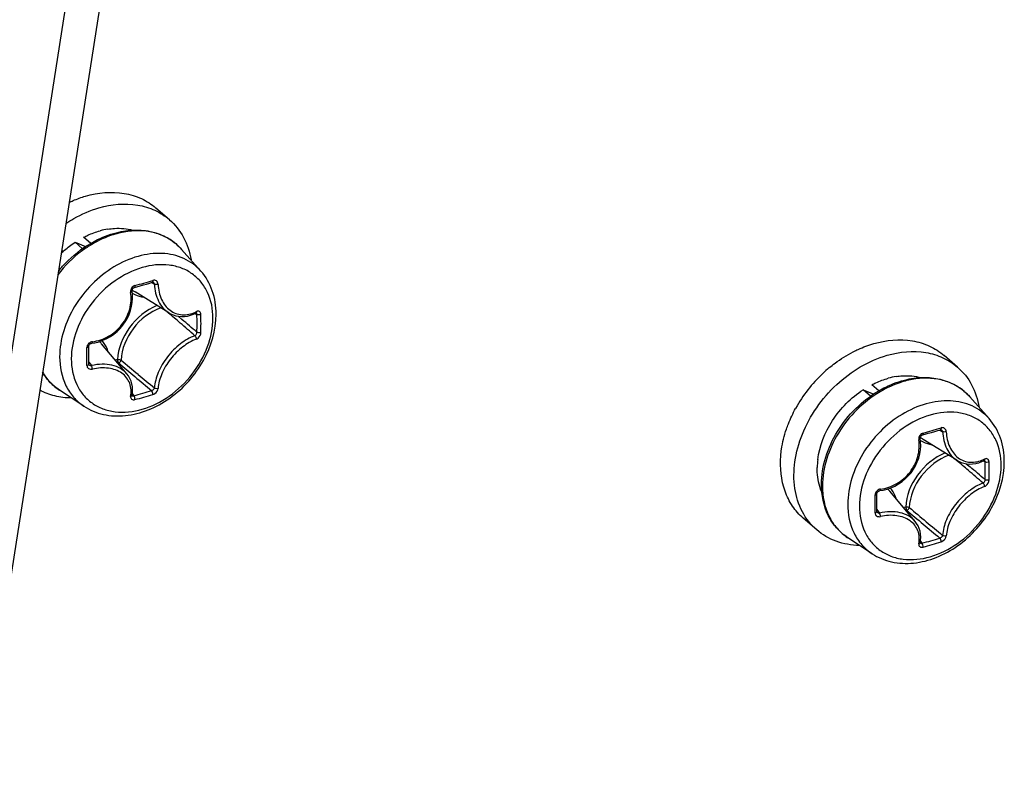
# Model space of a CAD drawing. Header units: millimetres. Extents: x 0 to 420, y 0 to 297.
# Tile 338 of 502: x 318.9 to 322.56, y 196.96 to 199.8. Entities that reach past the tile are written whole.
import ezdxf

# ---------------------------------------------------------------- set-up
doc = ezdxf.new("R2010")
doc.units = ezdxf.units.MM
doc.header["$LTSCALE"] = 23.1
doc.layers.get('0').update_dxf_attribs({"linetype": 'CONTINUOUS'})

msp = doc.modelspace()

# ---------------------------------------------------------------- linework, layer by layer
at = {"color": 7, "linetype": 'CONTINUOUS'}
for p, q in [((320.0155, 205.0821), (315.5704, 176.6277)), ((319.886, 205.07), (315.4403, 176.6114)), ((319.4575, 199.0578), (319.4075, 199.1011)), ((319.1068, 198.9739), (319.1457, 198.9579)), ((319.1343, 198.9501), (319.1068, 198.9739)), ((319.1648, 198.9699), (319.1387, 198.9925)), ((319.5746, 198.8666), (319.5028, 198.9476)), ((319.3487, 198.8118), (319.3608, 198.8152)), ((319.3608, 198.8152), (319.3728, 198.8187)), ((319.3728, 198.8187), (319.3847, 198.8223)), ((319.3847, 198.8223), (319.3938, 198.8251)), ((319.3903, 198.824), (319.402, 198.8177)), ((319.3945, 198.8254), (319.3938, 198.8251)), ((319.3938, 198.8251), (319.3944, 198.8252)), ((319.3944, 198.8252), (319.3954, 198.8253)), ((319.3954, 198.8253), (319.3963, 198.8253)), ((319.3963, 198.8253), (319.3971, 198.825)), ((319.3971, 198.825), (319.3974, 198.8249)), ((319.3187, 198.7945), (319.3189, 198.7961)), ((319.3187, 198.793), (319.3187, 198.7945)), ((319.3202, 198.7803), (319.3187, 198.793)), ((319.3189, 198.7961), (319.3194, 198.7977)), ((319.3194, 198.7977), (319.32, 198.7992)), ((319.32, 198.7992), (319.3208, 198.8007)), ((319.3206, 198.7652), (319.3202, 198.7803)), ((319.3208, 198.8007), (319.3218, 198.8021)), ((319.3218, 198.8021), (319.3229, 198.8033)), ((319.3229, 198.8033), (319.3242, 198.8043)), ((319.3242, 198.8043), (319.3255, 198.8051)), ((319.3255, 198.8051), (319.3268, 198.8057)), ((319.3268, 198.8057), (319.3274, 198.8059)), ((319.3274, 198.8059), (319.3365, 198.8084)), ((319.4549, 198.7118), (319.3298, 198.7894)), ((319.3365, 198.8084), (319.3487, 198.8118)), ((319.317, 198.735), (319.3195, 198.75)), ((319.3195, 198.75), (319.3206, 198.7652)), ((319.3013, 198.6916), (319.3078, 198.7056)), ((319.3078, 198.7056), (319.3131, 198.7201)), ((319.3131, 198.7201), (319.317, 198.735)), ((319.448, 198.7161), (319.4541, 198.7109)), ((319.4549, 198.7118), (319.4615, 198.7081)), ((319.4615, 198.7081), (319.4711, 198.7038)), ((319.4711, 198.7038), (319.4812, 198.7007)), ((319.536, 198.7026), (319.5472, 198.7066)), ((319.5472, 198.7066), (319.5558, 198.7105)), ((319.5531, 198.7093), (319.5598, 198.7057)), ((319.5558, 198.7105), (319.5566, 198.7109)), ((319.5566, 198.7109), (319.5572, 198.711)), ((319.5572, 198.711), (319.5575, 198.711)), ((319.2844, 198.6654), (319.2934, 198.6782)), ((319.2934, 198.6782), (319.3013, 198.6916)), ((319.4812, 198.7007), (319.4917, 198.6987)), ((319.4898, 198.699), (319.5039, 198.6871)), ((319.4917, 198.6987), (319.5025, 198.6978)), ((319.5025, 198.6978), (319.5135, 198.6982)), ((319.5135, 198.6982), (319.5247, 198.6998)), ((319.5247, 198.6998), (319.536, 198.7026)), ((319.2383, 198.6237), (319.2511, 198.6325)), ((319.2511, 198.6325), (319.2632, 198.6425)), ((319.2632, 198.6425), (319.2743, 198.6535)), ((319.2743, 198.6535), (319.2844, 198.6654)), ((319.16, 198.5936), (319.1613, 198.595)), ((319.1613, 198.595), (319.1628, 198.5963)), ((319.1628, 198.5963), (319.1644, 198.5973)), ((319.1644, 198.5973), (319.1662, 198.5981)), ((319.1662, 198.5981), (319.1679, 198.5986)), ((319.1679, 198.5986), (319.1689, 198.5988)), ((319.1689, 198.5988), (319.1808, 198.6007)), ((319.1808, 198.6007), (319.1958, 198.6044)), ((319.1958, 198.6044), (319.2105, 198.6095)), ((319.2997, 198.4845), (319.2053, 198.5969)), ((319.2105, 198.6095), (319.2247, 198.616)), ((319.2247, 198.616), (319.2383, 198.6237)), ((319.1577, 198.5875), (319.1578, 198.5888)), ((319.1579, 198.5772), (319.1577, 198.5875)), ((319.1578, 198.5888), (319.1582, 198.5904)), ((319.158, 198.5641), (319.1579, 198.5772)), ((319.158, 198.5503), (319.158, 198.5641)), ((319.1582, 198.5904), (319.159, 198.592)), ((319.159, 198.592), (319.16, 198.5936)), ((319.1577, 198.5211), (319.1579, 198.5374)), ((319.1577, 198.5208), (319.1577, 198.5211)), ((319.1578, 198.52), (319.1577, 198.5208)), ((319.1578, 198.5285), (319.1613, 198.5238)), ((319.1578, 198.5285), (319.1675, 198.5155)), ((319.1579, 198.5374), (319.158, 198.5503)), ((319.2646, 198.5378), (319.2569, 198.5355)), ((319.2691, 198.5253), (319.2662, 198.5245)), ((322.3872, 198.5099), (322.3372, 198.5532)), ((319.1581, 198.5193), (319.1578, 198.52)), ((319.1584, 198.5188), (319.1581, 198.5193)), ((319.3054, 198.477), (319.2997, 198.4845)), ((319.3107, 198.4679), (319.3054, 198.477)), ((319.315, 198.4581), (319.3107, 198.4679)), ((319.3181, 198.4477), (319.315, 198.4581)), ((319.32, 198.4369), (319.3181, 198.4477)), ((319.1398, 198.3645), (319.0493, 198.4239)), ((319.3188, 198.4053), (319.32, 198.4141)), ((319.3196, 198.4113), (319.3253, 198.4035)), ((319.3206, 198.4256), (319.32, 198.4369)), ((319.32, 198.4141), (319.3206, 198.4256)), ((322.0365, 198.4261), (322.0755, 198.41)), ((322.064, 198.4022), (322.0365, 198.4261)), ((322.0945, 198.422), (322.0684, 198.4446)), ((319.3187, 198.4048), (319.3188, 198.4053)), ((319.3187, 198.4043), (319.3187, 198.4048)), ((322.5044, 198.3187), (322.4326, 198.3997)), ((322.2784, 198.2639), (322.2905, 198.2673)), ((322.2905, 198.2673), (322.3025, 198.2708)), ((322.3025, 198.2708), (322.3144, 198.2744)), ((322.3144, 198.2744), (322.3235, 198.2772)), ((322.32, 198.2761), (322.3317, 198.2698)), ((322.3243, 198.2776), (322.3235, 198.2772)), ((322.3235, 198.2772), (322.3241, 198.2773)), ((322.3241, 198.2773), (322.3251, 198.2774)), ((322.3251, 198.2774), (322.326, 198.2774)), ((322.326, 198.2774), (322.3268, 198.2772)), ((322.3268, 198.2772), (322.3271, 198.277)), ((322.2485, 198.2467), (322.2487, 198.2482)), ((322.2485, 198.2452), (322.2485, 198.2467)), ((322.2499, 198.2325), (322.2485, 198.2452)), ((322.2487, 198.2482), (322.2491, 198.2498)), ((322.2491, 198.2498), (322.2497, 198.2513)), ((322.2497, 198.2513), (322.2505, 198.2528)), ((322.2503, 198.2173), (322.2499, 198.2325)), ((322.2505, 198.2528), (322.2515, 198.2542)), ((322.2515, 198.2542), (322.2527, 198.2554)), ((322.2527, 198.2554), (322.2539, 198.2564)), ((322.2539, 198.2564), (322.2552, 198.2572)), ((322.2552, 198.2572), (322.2565, 198.2578)), ((322.2565, 198.2578), (322.2571, 198.258)), ((322.2571, 198.258), (322.2663, 198.2605)), ((322.3847, 198.1639), (322.2595, 198.2415)), ((322.2663, 198.2605), (322.2784, 198.2639)), ((322.2467, 198.1871), (322.2492, 198.2021)), ((322.2492, 198.2021), (322.2503, 198.2173)), ((322.231, 198.1437), (322.2376, 198.1577)), ((322.2376, 198.1577), (322.2428, 198.1722)), ((322.2428, 198.1722), (322.2467, 198.1871)), ((322.3777, 198.1682), (322.3838, 198.163)), ((322.3846, 198.1639), (322.3912, 198.1602)), ((322.3912, 198.1602), (322.4008, 198.1559)), ((322.4008, 198.1559), (322.4109, 198.1528)), ((322.4657, 198.1547), (322.4769, 198.1587)), ((322.4769, 198.1587), (322.4855, 198.1626)), ((322.4828, 198.1614), (322.4895, 198.1579)), ((322.4855, 198.1626), (322.4863, 198.163)), ((322.4863, 198.163), (322.4869, 198.1631)), ((322.4869, 198.1631), (322.4872, 198.1632)), ((322.2142, 198.1175), (322.2232, 198.1303)), ((322.2232, 198.1303), (322.231, 198.1437)), ((322.4109, 198.1528), (322.4214, 198.1508)), ((322.4195, 198.1511), (322.4337, 198.1392)), ((322.4214, 198.1508), (322.4322, 198.1499)), ((322.4322, 198.1499), (322.4433, 198.1503)), ((322.4433, 198.1503), (322.4545, 198.1519)), ((322.4545, 198.1519), (322.4657, 198.1547)), ((322.168, 198.0758), (322.1809, 198.0846)), ((322.1809, 198.0846), (322.1929, 198.0946)), ((322.1929, 198.0946), (322.204, 198.1056)), ((322.204, 198.1056), (322.2142, 198.1175)), ((322.0887, 198.0441), (322.0897, 198.0457)), ((322.0897, 198.0457), (322.091, 198.0471)), ((322.091, 198.0471), (322.0925, 198.0484)), ((322.0925, 198.0484), (322.0942, 198.0494)), ((322.0942, 198.0494), (322.0959, 198.0502)), ((322.0959, 198.0502), (322.0976, 198.0507)), ((322.0976, 198.0507), (322.0986, 198.0509)), ((322.0986, 198.0509), (322.1105, 198.0528)), ((322.1105, 198.0528), (322.1256, 198.0565)), ((322.1256, 198.0565), (322.1402, 198.0616)), ((322.2295, 197.9366), (322.135, 198.0491)), ((322.1402, 198.0616), (322.1544, 198.0681)), ((322.1544, 198.0681), (322.168, 198.0758)), ((322.0875, 198.0397), (322.0876, 198.0409)), ((322.0876, 198.0293), (322.0875, 198.0397)), ((322.0876, 198.0409), (322.088, 198.0425)), ((322.0877, 198.0162), (322.0876, 198.0293)), ((322.0877, 198.0024), (322.0877, 198.0162)), ((322.088, 198.0425), (322.0887, 198.0441)), ((322.0875, 197.9732), (322.0876, 197.9895)), ((322.0875, 197.9729), (322.0875, 197.9732)), ((322.0876, 197.9721), (322.0875, 197.9729)), ((322.0876, 197.9895), (322.0877, 198.0024)), ((322.0876, 197.9806), (322.091, 197.9759)), ((322.0876, 197.9806), (322.0972, 197.9677)), ((322.0878, 197.9715), (322.0876, 197.9721)), ((322.1944, 197.9899), (322.1866, 197.9877)), ((322.1989, 197.9774), (322.1959, 197.9766)), ((321.8635, 197.9052), (321.8135, 197.9485)), ((322.0881, 197.9709), (322.0878, 197.9715)), ((322.2351, 197.9291), (322.2294, 197.9366)), ((322.2405, 197.92), (322.2351, 197.9291)), ((322.2447, 197.9102), (322.2405, 197.92)), ((322.2478, 197.8998), (322.2447, 197.9102)), ((322.2497, 197.889), (322.2478, 197.8998)), ((322.0695, 197.8166), (321.979, 197.8761)), ((322.2485, 197.8574), (322.2498, 197.8663)), ((322.2494, 197.8634), (322.255, 197.8556)), ((322.2503, 197.8778), (322.2497, 197.889)), ((322.2498, 197.8663), (322.2503, 197.8778)), ((322.2484, 197.8569), (322.2485, 197.8574)), ((322.2485, 197.8565), (322.2484, 197.8569))]:
    msp.add_line(p, q, dxfattribs=at)
for centre, radius, start, end in [((319.2726, 198.7501), 0.2761, 99.1324, 105.2675), ((319.356, 198.8176), 0.1962, 50.211, 52.557), ((319.3562, 198.8178), 0.1958, 47.2273, 50.2104), ((319.3555, 198.8171), 0.1969, 41.5302, 47.2187), ((318.7814, 200.8359), 2.0958, 285.1573, 287.0544), ((319.3843, 198.8775), 0.1036, 231.028, 232.4183), ((319.3849, 198.8782), 0.1045, 232.4272, 238.2028), ((310.3519, 187.9713), 14.078, 49.48381, 49.71745), ((319.5008, 198.8309), 0.1281, 294.5694, 296.3793), ((318.0155, 198.6723), 1.5447, 0.0047, 1.24), ((318.0173, 198.6715), 1.5576, 0.0043, 1.2397), ((311.4034, 189.2005), 12.4604, 49.15596, 49.48764), ((310.8937, 188.4907), 13.3455, 49.50625, 49.82093), ((318.0837, 198.6723), 1.4765, 358.7317, 0.0048), ((318.0861, 198.6715), 1.4888, 358.7319, 0.0051), ((319.1739, 198.5822), 0.0224, 97.075, 105.672), ((319.1253, 198.5298), 0.1045, 40.0114, 46.1574), ((316.894, 198.5492), 2.2571, 0.0037, 0.857), ((317.0063, 198.5492), 2.1448, 359.1208, 0.0036), ((319.155, 198.5212), 0.00278, 350.9893, 359.0937), ((328.3852, 209.2466), 14.0729, 229.62633, 229.94629), ((327.8682, 208.7343), 13.3342, 229.8909, 230.24479), ((322.2467, 198.1024), 0.5268, 133.2347, 151.1427), ((322.2442, 198.1059), 0.5225, 129.6943, 133.2959), ((326.9774, 207.5716), 11.8849, 229.94478, 230.3357), ((326.5982, 207.2071), 11.348, 230.24369, 230.64376), ((322.2024, 198.2022), 0.2761, 99.1324, 105.2675), ((318.943, 199.8519), 1.498, 284.7858, 287.4177), ((322.2857, 198.2697), 0.1962, 50.211, 52.557), ((322.2859, 198.2699), 0.1958, 47.2273, 50.2104), ((322.2852, 198.2692), 0.1969, 41.5302, 47.2187), ((319.3213, 198.4066), 0.00339, 216.4082, 219.6472), ((318.9423, 199.8554), 1.5163, 284.7881, 287.4102), ((321.7111, 200.288), 2.0958, 285.1573, 287.0544), ((322.314, 198.3296), 0.1036, 231.028, 232.4183), ((322.3146, 198.3304), 0.1045, 232.4272, 238.2028), ((322.1418, 198.1321), 0.2763, 172.9431, 179.0207), ((313.2816, 187.4234), 14.078, 49.48381, 49.71745), ((322.4305, 198.283), 0.1281, 294.5694, 296.3793), ((320.9452, 198.1244), 1.5447, 0.0047, 1.24), ((320.947, 198.1237), 1.5576, 0.0043, 1.2397), ((314.3331, 188.6526), 12.4604, 49.15596, 49.48764), ((313.8234, 187.9428), 13.3455, 49.50625, 49.82093), ((321.0134, 198.1244), 1.4765, 358.7317, 0.0048), ((321.0158, 198.1236), 1.4888, 358.7319, 0.0051), ((322.1036, 198.0344), 0.0224, 97.075, 105.672), ((322.055, 197.9819), 0.1045, 40.0114, 46.1574), ((319.8237, 198.0013), 2.2571, 0.0037, 0.857), ((319.936, 198.0013), 2.1448, 359.1208, 0.0036), ((322.0847, 197.9733), 0.00278, 350.9893, 359.0937), ((331.3149, 208.6987), 14.0729, 229.62633, 229.94629), ((330.798, 208.1864), 13.3342, 229.8909, 230.24479), ((329.5279, 206.6593), 11.348, 230.24369, 230.64376), ((329.9071, 207.0237), 11.8849, 229.94478, 230.3357), ((321.8727, 199.3041), 1.498, 284.7858, 287.4177), ((322.2511, 197.8587), 0.00339, 216.4082, 219.6472), ((321.8721, 199.3075), 1.5163, 284.7881, 287.4102)]:
    msp.add_arc(centre, radius, start, end, dxfattribs=at)
for points, knots in [([(319.0844, 199.122), (319.0894, 199.1244), (319.1094, 199.1333), (319.13, 199.1406), (319.1456, 199.1452)], [0, 0, 0, 0, 0.25418, 1, 1, 1, 1]), ([(319.1456, 199.1452), (319.1918, 199.1585), (319.265, 199.1656), (319.3539, 199.1391), (319.3913, 199.1152), (319.4075, 199.1011)], [0, 0, 0, 0, 0.524089, 0.765965, 1, 1, 1, 1]), ([(319.1956, 199.1019), (319.2418, 199.1152), (319.315, 199.1223), (319.4039, 199.0958), (319.4413, 199.0719), (319.4575, 199.0578)], [0, 0, 0, 0, 0.524089, 0.765965, 1, 1, 1, 1]), ([(319.072, 199.0434), (319.0818, 199.0499), (319.1206, 199.074), (319.163, 199.0925), (319.1956, 199.1019)], [0, 0, 0, 0, 0.257382, 1, 1, 1, 1]), ([(319.4575, 199.0578), (319.4786, 199.0395), (319.5151, 198.9932), (319.533, 198.9374), (319.5378, 198.9083)], [0, 0, 0, 0, 0.486811, 1, 1, 1, 1]), ([(319.1387, 198.9925), (319.1437, 198.9951), (319.1634, 199.0046), (319.1842, 199.0122), (319.1999, 199.0165)], [0, 0, 0, 0, 0.255242, 1, 1, 1, 1]), ([(319.1648, 198.9699), (319.1732, 198.9748), (319.2065, 198.9928), (319.2425, 199.0059), (319.2699, 199.012)], [0, 0, 0, 0, 0.257132, 1, 1, 1, 1]), ([(319.2759, 199.0092), (319.2668, 199.0071), (319.2297, 198.9971), (319.1943, 198.9809), (319.1693, 198.9661)], [0, 0, 0, 0, 0.242244, 1, 1, 1, 1]), ([(319.2288, 199.0227), (319.2368, 199.024), (319.2677, 199.0275), (319.2994, 199.0249), (319.3216, 199.019)], [0, 0, 0, 0, 0.260904, 1, 1, 1, 1]), ([(319.2699, 199.012), (319.2918, 199.0169), (319.3357, 199.022), (319.4001, 199.0137), (319.4578, 198.9892), (319.4895, 198.9627), (319.5028, 198.9476)], [0, 0, 0, 0, 0.266294, 0.518775, 0.761309, 1, 1, 1, 1]), ([(319.4752, 198.9733), (319.4622, 198.9833), (319.4332, 199.0002), (319.3661, 199.02), (319.3112, 199.0171), (319.2759, 199.0092)], [0, 0, 0, 0, 0.235668, 0.47873, 1, 1, 1, 1]), ([(319.1693, 198.9661), (319.1572, 198.959), (319.1097, 198.9276), (319.0684, 198.887), (319.0423, 198.853)], [0, 0, 0, 0, 0.246298, 1, 1, 1, 1]), ([(319.0441, 198.8654), (319.0526, 198.8759), (319.0879, 198.9159), (319.1304, 198.9498), (319.1648, 198.9699)], [0, 0, 0, 0, 0.253141, 1, 1, 1, 1]), ([(319.0548, 198.9331), (319.0589, 198.9369), (319.0753, 198.9516), (319.093, 198.9649), (319.1068, 198.9739)], [0, 0, 0, 0, 0.252274, 1, 1, 1, 1]), ([(319.5746, 198.8666), (319.5572, 198.8862), (319.5122, 198.9192), (319.4282, 198.9376), (319.3371, 198.9252), (319.2473, 198.8847), (319.1665, 198.8202), (319.0831, 198.7141), (319.0494, 198.6133), (319.0494, 198.5483)], [0, 0, 0, 0, 0.104646, 0.214456, 0.334319, 0.464647, 0.602133, 0.741336, 1, 1, 1, 1]), ([(319.6194, 198.6925), (319.6194, 198.7249), (319.6102, 198.7736), (319.5767, 198.827), (319.5433, 198.8582), (319.5025, 198.8797), (319.4393, 198.8949), (319.3504, 198.8849), (319.2502, 198.8342), (319.1657, 198.7528), (319.1082, 198.652), (319.0927, 198.5766), (319.0927, 198.5405)], [0, 0, 0, 0, 0.116061, 0.170531, 0.224017, 0.278077, 0.33415, 0.455161, 0.589255, 0.730676, 0.870373, 1, 1, 1, 1]), ([(319.6312, 198.7068), (319.6312, 198.7362), (319.6226, 198.7942), (319.5932, 198.8456), (319.5746, 198.8666)], [0, 0, 0, 0, 0.512172, 1, 1, 1, 1]), ([(319.396, 198.8322), (319.3961, 198.8315), (319.3963, 198.8292), (319.3958, 198.8264), (319.3945, 198.8254)], [0, 0, 0, 0, 0.317821, 1, 1, 1, 1]), ([(319.4154, 198.8173), (319.4152, 198.822), (319.412, 198.8296), (319.4031, 198.8334), (319.3983, 198.8329), (319.396, 198.8322)], [0, 0, 0, 0, 0.506274, 0.74763, 1, 1, 1, 1]), ([(319.402, 198.8177), (319.4019, 198.8185), (319.4013, 198.8213), (319.3993, 198.8239), (319.3974, 198.8249)], [0, 0, 0, 0, 0.26474, 1, 1, 1, 1]), ([(319.402, 198.8177), (319.4029, 198.7961), (319.4097, 198.764), (319.4322, 198.7295), (319.447, 198.7167), (319.4549, 198.7118)], [0, 0, 0, 0, 0.53086, 0.77212, 1, 1, 1, 1]), ([(319.4154, 198.8175), (319.413, 198.8169), (319.4085, 198.8165), (319.4039, 198.8169), (319.402, 198.8177)], [0, 0, 0, 0, 0.535787, 1, 1, 1, 1]), ([(319.4154, 198.8173), (319.4164, 198.7981), (319.4237, 198.7616), (319.4513, 198.7245), (319.4806, 198.7085), (319.5132, 198.7016), (319.5387, 198.7073), (319.5541, 198.7143)], [0, 0, 0, 0, 0.278831, 0.524545, 0.640418, 0.756075, 1, 1, 1, 1]), ([(319.1711, 198.6045), (319.1922, 198.6071), (319.2342, 198.6214), (319.2839, 198.665), (319.3137, 198.7236), (319.3166, 198.7673), (319.3134, 198.7878)], [0, 0, 0, 0, 0.248621, 0.503909, 0.756865, 1, 1, 1, 1]), ([(319.3294, 198.813), (319.3243, 198.8116), (319.3152, 198.8043), (319.3126, 198.7931), (319.3134, 198.7878)], [0, 0, 0, 0, 0.497502, 1, 1, 1, 1]), ([(319.3134, 198.788), (319.3149, 198.7885), (319.317, 198.7893), (319.319, 198.7915), (319.3188, 198.7923)], [0, 0, 0, 0, 0.636699, 1, 1, 1, 1]), ([(319.3195, 198.7852), (319.3227, 198.7832), (319.336, 198.7759), (319.3507, 198.7713), (319.3619, 198.7693)], [0, 0, 0, 0, 0.245657, 1, 1, 1, 1]), ([(319.3294, 198.813), (319.3295, 198.8114), (319.3297, 198.8089), (319.3283, 198.8061), (319.3274, 198.8059)], [0, 0, 0, 0, 0.627461, 1, 1, 1, 1]), ([(319.1398, 198.3645), (319.1616, 198.3501), (319.2124, 198.3293), (319.296, 198.3258), (319.3811, 198.3478), (319.4615, 198.3922), (319.5317, 198.4555), (319.6034, 198.5554), (319.6312, 198.6473), (319.6312, 198.7068)], [0, 0, 0, 0, 0.11099, 0.226939, 0.3499, 0.479569, 0.613404, 0.747536, 1, 1, 1, 1]), ([(319.4112, 198.739), (319.3709, 198.722), (319.301, 198.6647), (319.2666, 198.58), (319.2646, 198.5378)], [0, 0, 0, 0, 0.508297, 1, 1, 1, 1]), ([(319.4253, 198.7302), (319.3851, 198.7156), (319.3145, 198.6608), (319.2797, 198.5777), (319.2777, 198.536)], [0, 0, 0, 0, 0.506537, 1, 1, 1, 1]), ([(319.5579, 198.7161), (319.5579, 198.7155), (319.558, 198.7135), (319.5571, 198.7111), (319.5558, 198.7105)], [0, 0, 0, 0, 0.311988, 1, 1, 1, 1]), ([(319.5598, 198.7057), (319.5598, 198.7063), (319.5598, 198.7083), (319.5587, 198.7104), (319.5574, 198.7111)], [0, 0, 0, 0, 0.299348, 1, 1, 1, 1]), ([(319.5746, 198.7052), (319.5745, 198.7093), (319.572, 198.7162), (319.5636, 198.7183), (319.5596, 198.717), (319.5577, 198.7161)], [0, 0, 0, 0, 0.501065, 0.7339, 1, 1, 1, 1]), ([(319.5746, 198.7052), (319.5722, 198.7042), (319.5671, 198.7035), (319.5619, 198.7044), (319.5598, 198.7057)], [0, 0, 0, 0, 0.519253, 1, 1, 1, 1]), ([(319.0927, 198.5405), (319.0927, 198.5082), (319.1019, 198.4594), (319.1354, 198.406), (319.1688, 198.3749), (319.2096, 198.3534), (319.2728, 198.3382), (319.3617, 198.3481), (319.4619, 198.3988), (319.5464, 198.4803), (319.6039, 198.5811), (319.6194, 198.6564), (319.6194, 198.6925)], [0, 0, 0, 0, 0.116061, 0.170531, 0.224017, 0.278077, 0.33415, 0.455161, 0.589255, 0.730676, 0.870373, 1, 1, 1, 1]), ([(319.5525, 198.6267), (319.5536, 198.6272), (319.5577, 198.6303), (319.56, 198.6357), (319.5598, 198.6396)], [0, 0, 0, 0, 0.22923, 1, 1, 1, 1]), ([(319.5577, 198.6141), (319.56, 198.6149), (319.5687, 198.6204), (319.5744, 198.6308), (319.5746, 198.6386)], [0, 0, 0, 0, 0.23682, 1, 1, 1, 1]), ([(319.5746, 198.6386), (319.5722, 198.6375), (319.567, 198.6369), (319.5618, 198.6382), (319.5598, 198.6396)], [0, 0, 0, 0, 0.514589, 1, 1, 1, 1]), ([(319.1678, 198.6038), (319.1631, 198.6025), (319.1547, 198.597), (319.1508, 198.5875), (319.1509, 198.5829)], [0, 0, 0, 0, 0.515379, 1, 1, 1, 1]), ([(319.1709, 198.6044), (319.1709, 198.6031), (319.1708, 198.6012), (319.1696, 198.5989), (319.1689, 198.5988)], [0, 0, 0, 0, 0.653706, 1, 1, 1, 1]), ([(319.2298, 198.5679), (319.2286, 198.5716), (319.2231, 198.5862), (319.2148, 198.5997), (319.2073, 198.6085)], [0, 0, 0, 0, 0.256486, 1, 1, 1, 1]), ([(319.5525, 198.6267), (319.5332, 198.6197), (319.495, 198.5972), (319.4482, 198.5499), (319.4144, 198.4938), (319.403, 198.4522), (319.402, 198.4327)], [0, 0, 0, 0, 0.240504, 0.508011, 0.771047, 1, 1, 1, 1]), ([(319.5577, 198.6141), (319.5395, 198.6073), (319.5037, 198.5858), (319.4597, 198.5411), (319.4276, 198.4882), (319.4166, 198.4491), (319.4154, 198.4307)], [0, 0, 0, 0, 0.240191, 0.508131, 0.771537, 1, 1, 1, 1]), ([(319.5579, 198.6142), (319.5582, 198.6177), (319.5566, 198.6226), (319.5534, 198.626), (319.5525, 198.6267)], [0, 0, 0, 0, 0.765063, 1, 1, 1, 1]), ([(321.9991, 198.5668), (322.0053, 198.57), (322.03, 198.5819), (322.0557, 198.5916), (322.0754, 198.5973)], [0, 0, 0, 0, 0.255017, 1, 1, 1, 1]), ([(322.0754, 198.5973), (322.1216, 198.6106), (322.1948, 198.6177), (322.2836, 198.5912), (322.321, 198.5673), (322.3372, 198.5532)], [0, 0, 0, 0, 0.524089, 0.765965, 1, 1, 1, 1]), ([(319.1509, 198.5829), (319.1518, 198.5831), (319.1544, 198.5837), (319.1578, 198.5857), (319.1577, 198.5875)], [0, 0, 0, 0, 0.337798, 1, 1, 1, 1]), ([(321.9105, 198.5079), (321.9174, 198.5137), (321.9453, 198.5356), (321.9756, 198.5547), (321.9991, 198.5668)], [0, 0, 0, 0, 0.253835, 1, 1, 1, 1]), ([(322.1254, 198.554), (322.1716, 198.5673), (322.2448, 198.5744), (322.3336, 198.5479), (322.371, 198.524), (322.3872, 198.5099)], [0, 0, 0, 0, 0.524089, 0.765965, 1, 1, 1, 1]), ([(319.0494, 198.5483), (319.0494, 198.5117), (319.0602, 198.4562), (319.0995, 198.3965), (319.1256, 198.3738), (319.1398, 198.3645)], [0, 0, 0, 0, 0.517891, 0.760854, 1, 1, 1, 1]), ([(319.2997, 198.4845), (319.293, 198.4925), (319.2757, 198.5066), (319.2432, 198.5187), (319.2061, 198.522), (319.1804, 198.5185), (319.1675, 198.5155)], [0, 0, 0, 0, 0.220991, 0.459498, 0.719842, 1, 1, 1, 1]), ([(319.2647, 198.5378), (319.267, 198.5384), (319.2715, 198.5385), (319.276, 198.5372), (319.2777, 198.536)], [0, 0, 0, 0, 0.52676, 1, 1, 1, 1]), ([(319.2647, 198.5378), (319.2647, 198.5355), (319.2656, 198.531), (319.2677, 198.5269), (319.2691, 198.5253)], [0, 0, 0, 0, 0.522055, 1, 1, 1, 1]), ([(319.2691, 198.5253), (319.2725, 198.5266), (319.2762, 198.5304), (319.2776, 198.5349), (319.2777, 198.536)], [0, 0, 0, 0, 0.759447, 1, 1, 1, 1]), ([(321.8635, 197.9052), (321.8418, 197.924), (321.8045, 197.9718), (321.7772, 198.0613), (321.7784, 198.1612), (321.8071, 198.2639), (321.8607, 198.3618), (321.9575, 198.4738), (322.056, 198.5339), (322.1254, 198.554)], [0, 0, 0, 0, 0.104396, 0.214712, 0.334327, 0.463303, 0.598992, 0.737102, 1, 1, 1, 1]), ([(319.0493, 198.4239), (319.0301, 198.4366), (319.007, 198.4582), (318.9897, 198.4837), (318.9856, 198.4904)], [0, 0, 0, 0, 0.747364, 1, 1, 1, 1]), ([(318.9859, 198.4918), (318.9937, 198.4782), (319.0123, 198.4528), (319.0364, 198.4325), (319.0493, 198.4239)], [0, 0, 0, 0, 0.502686, 1, 1, 1, 1]), ([(319.1509, 198.5163), (319.1508, 198.514), (319.1518, 198.5094), (319.1583, 198.5022), (319.1664, 198.5014), (319.1711, 198.5025)], [0, 0, 0, 0, 0.242796, 0.480959, 1, 1, 1, 1]), ([(319.1509, 198.5163), (319.1517, 198.5164), (319.1544, 198.517), (319.1574, 198.5189), (319.1577, 198.5207)], [0, 0, 0, 0, 0.320164, 1, 1, 1, 1]), ([(319.1584, 198.5188), (319.1594, 198.5175), (319.1623, 198.5154), (319.1658, 198.5153), (319.1675, 198.5155)], [0, 0, 0, 0, 0.481244, 1, 1, 1, 1]), ([(319.1709, 198.5025), (319.1708, 198.5048), (319.17, 198.5093), (319.1686, 198.5137), (319.1675, 198.5155)], [0, 0, 0, 0, 0.525808, 1, 1, 1, 1]), ([(319.3134, 198.4013), (319.3163, 198.4173), (319.3151, 198.443), (319.299, 198.4714), (319.2743, 198.4946), (319.2291, 198.5099), (319.1908, 198.5069), (319.1711, 198.5025)], [0, 0, 0, 0, 0.233033, 0.345382, 0.460439, 0.711705, 1, 1, 1, 1]), ([(322.3872, 198.5099), (322.4084, 198.4916), (322.4448, 198.4453), (322.4627, 198.3895), (322.4675, 198.3605)], [0, 0, 0, 0, 0.486811, 1, 1, 1, 1]), ([(322.0684, 198.4446), (322.0734, 198.4472), (322.0932, 198.4567), (322.1139, 198.4643), (322.1297, 198.4686)], [0, 0, 0, 0, 0.255242, 1, 1, 1, 1]), ([(322.0945, 198.4221), (322.1029, 198.427), (322.1362, 198.4449), (322.1722, 198.458), (322.1996, 198.4641)], [0, 0, 0, 0, 0.257132, 1, 1, 1, 1]), ([(322.2056, 198.4613), (322.1966, 198.4593), (322.1594, 198.4492), (322.1241, 198.433), (322.099, 198.4182)], [0, 0, 0, 0, 0.242244, 1, 1, 1, 1]), ([(322.1585, 198.4748), (322.1666, 198.4761), (322.1974, 198.4796), (322.2292, 198.4771), (322.2514, 198.4711)], [0, 0, 0, 0, 0.260904, 1, 1, 1, 1]), ([(322.1996, 198.4641), (322.2215, 198.469), (322.2654, 198.4741), (322.3298, 198.4659), (322.3876, 198.4414), (322.4192, 198.4148), (322.4326, 198.3997)], [0, 0, 0, 0, 0.266294, 0.518775, 0.761309, 1, 1, 1, 1]), ([(322.405, 198.4254), (322.392, 198.4354), (322.3629, 198.4523), (322.2958, 198.4721), (322.2409, 198.4692), (322.2056, 198.4613)], [0, 0, 0, 0, 0.235668, 0.47873, 1, 1, 1, 1]), ([(319.0929, 198.395), (319.0721, 198.3954), (319.0314, 198.4005), (318.9929, 198.4151), (318.9754, 198.4245)], [0, 0, 0, 0, 0.511256, 1, 1, 1, 1]), ([(319.3914, 198.4226), (319.3927, 198.4229), (319.3973, 198.4249), (319.4015, 198.4291), (319.402, 198.4327)], [0, 0, 0, 0, 0.267515, 1, 1, 1, 1]), ([(319.396, 198.4085), (319.3964, 198.411), (319.3955, 198.4162), (319.3932, 198.4209), (319.3914, 198.4226)], [0, 0, 0, 0, 0.505426, 1, 1, 1, 1]), ([(319.396, 198.4085), (319.3985, 198.4093), (319.4075, 198.4138), (319.415, 198.4232), (319.4154, 198.4307)], [0, 0, 0, 0, 0.259636, 1, 1, 1, 1]), ([(319.4154, 198.4305), (319.4121, 198.4293), (319.4068, 198.4295), (319.4028, 198.4319), (319.402, 198.4327)], [0, 0, 0, 0, 0.766641, 1, 1, 1, 1]), ([(321.8676, 198.166), (321.8739, 198.2174), (321.9147, 198.3192), (321.9913, 198.3966), (322.0365, 198.4261)], [0, 0, 0, 0, 0.489346, 1, 1, 1, 1]), ([(321.8811, 198.0736), (321.8811, 198.142), (321.9168, 198.248), (322.0052, 198.3586), (322.0634, 198.4038), (322.0945, 198.4221)], [0, 0, 0, 0, 0.484994, 0.744206, 1, 1, 1, 1]), ([(322.099, 198.4182), (322.0677, 198.3997), (322.0093, 198.3539), (321.9207, 198.2427), (321.8848, 198.1364), (321.8848, 198.0678)], [0, 0, 0, 0, 0.256449, 0.516507, 1, 1, 1, 1]), ([(319.3134, 198.4013), (319.3131, 198.3993), (319.313, 198.3952), (319.318, 198.3882), (319.3253, 198.3882), (319.3294, 198.3893)], [0, 0, 0, 0, 0.250804, 0.476639, 1, 1, 1, 1]), ([(319.3134, 198.4011), (319.3141, 198.4012), (319.3163, 198.4018), (319.3185, 198.4037), (319.3188, 198.4053)], [0, 0, 0, 0, 0.302268, 1, 1, 1, 1]), ([(319.3203, 198.4033), (319.3207, 198.4032), (319.3223, 198.4028), (319.3241, 198.4031), (319.3253, 198.4035)], [0, 0, 0, 0, 0.218072, 1, 1, 1, 1]), ([(319.3294, 198.3893), (319.3297, 198.3918), (319.3289, 198.3969), (319.3269, 198.4017), (319.3253, 198.4035)], [0, 0, 0, 0, 0.509293, 1, 1, 1, 1]), ([(322.5044, 198.3187), (322.4869, 198.3384), (322.4419, 198.3713), (322.3579, 198.3897), (322.2668, 198.3773), (322.177, 198.3368), (322.0962, 198.2723), (322.0128, 198.1662), (321.9791, 198.0654), (321.9791, 198.0004)], [0, 0, 0, 0, 0.104646, 0.214456, 0.334319, 0.464647, 0.602133, 0.741336, 1, 1, 1, 1]), ([(321.7512, 198.2795), (321.7534, 198.2861), (321.7631, 198.3125), (321.7751, 198.338), (321.7853, 198.3566)], [0, 0, 0, 0, 0.246649, 1, 1, 1, 1]), ([(322.5491, 198.1446), (322.5491, 198.177), (322.5399, 198.2258), (322.5064, 198.2791), (322.473, 198.3103), (322.4322, 198.3318), (322.369, 198.347), (322.2802, 198.337), (322.1799, 198.2863), (322.0954, 198.2049), (322.0379, 198.1041), (322.0225, 198.0288), (322.0225, 197.9926)], [0, 0, 0, 0, 0.116061, 0.170531, 0.224017, 0.278077, 0.33415, 0.455161, 0.589255, 0.730676, 0.870373, 1, 1, 1, 1]), ([(322.561, 198.1589), (322.561, 198.1883), (322.5523, 198.2463), (322.5229, 198.2977), (322.5044, 198.3187)], [0, 0, 0, 0, 0.512172, 1, 1, 1, 1]), ([(321.7301, 198.1798), (321.7308, 198.1881), (321.7347, 198.2219), (321.7429, 198.2551), (321.7512, 198.2795)], [0, 0, 0, 0, 0.243699, 1, 1, 1, 1]), ([(322.2591, 198.2651), (322.254, 198.2637), (322.2449, 198.2565), (322.2423, 198.2452), (322.2431, 198.24)], [0, 0, 0, 0, 0.497502, 1, 1, 1, 1]), ([(322.2591, 198.2651), (322.2593, 198.2635), (322.2594, 198.261), (322.258, 198.2582), (322.2571, 198.258)], [0, 0, 0, 0, 0.627461, 1, 1, 1, 1]), ([(322.3258, 198.2843), (322.3259, 198.2836), (322.326, 198.2813), (322.3255, 198.2786), (322.3243, 198.2776)], [0, 0, 0, 0, 0.317821, 1, 1, 1, 1]), ([(322.3451, 198.2694), (322.3449, 198.2741), (322.3418, 198.2817), (322.3328, 198.2855), (322.328, 198.285), (322.3258, 198.2843)], [0, 0, 0, 0, 0.506274, 0.74763, 1, 1, 1, 1]), ([(322.3317, 198.2698), (322.3316, 198.2706), (322.3311, 198.2734), (322.329, 198.276), (322.3271, 198.277)], [0, 0, 0, 0, 0.26474, 1, 1, 1, 1]), ([(322.3317, 198.2698), (322.3326, 198.2482), (322.3395, 198.2161), (322.362, 198.1816), (322.3767, 198.1688), (322.3846, 198.1639)], [0, 0, 0, 0, 0.53086, 0.77212, 1, 1, 1, 1]), ([(322.3451, 198.2696), (322.3428, 198.269), (322.3383, 198.2686), (322.3337, 198.269), (322.3317, 198.2698)], [0, 0, 0, 0, 0.535787, 1, 1, 1, 1]), ([(322.3451, 198.2694), (322.3461, 198.2502), (322.3535, 198.2138), (322.381, 198.1766), (322.4104, 198.1606), (322.4429, 198.1537), (322.4685, 198.1594), (322.4838, 198.1664)], [0, 0, 0, 0, 0.278831, 0.524545, 0.640418, 0.756075, 1, 1, 1, 1]), ([(322.1008, 198.0566), (322.1219, 198.0592), (322.1639, 198.0736), (322.2136, 198.1171), (322.2434, 198.1757), (322.2463, 198.2194), (322.2431, 198.24)], [0, 0, 0, 0, 0.248621, 0.503909, 0.756865, 1, 1, 1, 1]), ([(322.2431, 198.2402), (322.2446, 198.2406), (322.2467, 198.2414), (322.2487, 198.2436), (322.2485, 198.2444)], [0, 0, 0, 0, 0.636699, 1, 1, 1, 1]), ([(322.2493, 198.2373), (322.2524, 198.2354), (322.2657, 198.228), (322.2804, 198.2234), (322.2916, 198.2215)], [0, 0, 0, 0, 0.245657, 1, 1, 1, 1]), ([(321.8135, 197.9485), (321.7984, 197.9616), (321.7712, 197.9924), (321.7331, 198.0688), (321.7266, 198.1358), (321.7301, 198.1798)], [0, 0, 0, 0, 0.23573, 0.478338, 1, 1, 1, 1]), ([(322.0695, 197.8166), (322.0914, 197.8022), (322.1421, 197.7814), (322.2258, 197.7779), (322.3108, 197.7999), (322.3912, 197.8443), (322.4614, 197.9076), (322.5331, 198.0075), (322.561, 198.0994), (322.561, 198.1589)], [0, 0, 0, 0, 0.11099, 0.226939, 0.3499, 0.479569, 0.613404, 0.747536, 1, 1, 1, 1]), ([(322.3409, 198.1911), (322.3006, 198.1741), (322.2307, 198.1168), (322.1963, 198.0322), (322.1944, 197.9899)], [0, 0, 0, 0, 0.508297, 1, 1, 1, 1]), ([(322.3551, 198.1823), (322.3148, 198.1677), (322.2443, 198.1129), (322.2094, 198.0298), (322.2075, 197.9881)], [0, 0, 0, 0, 0.506537, 1, 1, 1, 1]), ([(322.4876, 198.1682), (322.4877, 198.1676), (322.4877, 198.1656), (322.4868, 198.1633), (322.4855, 198.1626)], [0, 0, 0, 0, 0.311988, 1, 1, 1, 1]), ([(322.4895, 198.1579), (322.4896, 198.1585), (322.4895, 198.1604), (322.4884, 198.1626), (322.4872, 198.1632)], [0, 0, 0, 0, 0.299348, 1, 1, 1, 1]), ([(322.5043, 198.1574), (322.5042, 198.1614), (322.5017, 198.1683), (322.4934, 198.1704), (322.4894, 198.1691), (322.4874, 198.1682)], [0, 0, 0, 0, 0.501065, 0.7339, 1, 1, 1, 1]), ([(322.5043, 198.1574), (322.5019, 198.1563), (322.4968, 198.1556), (322.4916, 198.1566), (322.4895, 198.1579)], [0, 0, 0, 0, 0.519253, 1, 1, 1, 1]), ([(321.8824, 198.0455), (321.8794, 198.0524), (321.8689, 198.0817), (321.8652, 198.1132), (321.8656, 198.1368)], [0, 0, 0, 0, 0.24096, 1, 1, 1, 1]), ([(322.0225, 197.9926), (322.0225, 197.9603), (322.0316, 197.9115), (322.0651, 197.8581), (322.0985, 197.827), (322.1393, 197.8055), (322.2025, 197.7903), (322.2914, 197.8002), (322.3916, 197.8509), (322.4762, 197.9324), (322.5336, 198.0332), (322.5491, 198.1085), (322.5491, 198.1446)], [0, 0, 0, 0, 0.116061, 0.170531, 0.224017, 0.278077, 0.33415, 0.455161, 0.589255, 0.730676, 0.870373, 1, 1, 1, 1]), ([(322.4823, 198.0788), (322.4833, 198.0793), (322.4874, 198.0824), (322.4897, 198.0878), (322.4895, 198.0918)], [0, 0, 0, 0, 0.22923, 1, 1, 1, 1]), ([(322.4874, 198.0662), (322.4897, 198.067), (322.4984, 198.0725), (322.5041, 198.0829), (322.5043, 198.0907)], [0, 0, 0, 0, 0.23682, 1, 1, 1, 1]), ([(322.5043, 198.0907), (322.5019, 198.0896), (322.4967, 198.0891), (322.4915, 198.0903), (322.4895, 198.0918)], [0, 0, 0, 0, 0.514589, 1, 1, 1, 1]), ([(321.979, 197.8761), (321.9637, 197.8862), (321.9353, 197.9108), (321.8929, 197.975), (321.8811, 198.0344), (321.8811, 198.0736)], [0, 0, 0, 0, 0.241408, 0.48582, 1, 1, 1, 1]), ([(321.8848, 198.0678), (321.8848, 198.0296), (321.896, 197.9718), (321.937, 197.9095), (321.9643, 197.8858), (321.979, 197.8761)], [0, 0, 0, 0, 0.517981, 0.760912, 1, 1, 1, 1]), ([(322.0976, 198.0559), (322.0929, 198.0546), (322.0844, 198.0492), (322.0805, 198.0396), (322.0806, 198.035)], [0, 0, 0, 0, 0.515379, 1, 1, 1, 1]), ([(322.1007, 198.0565), (322.1006, 198.0552), (322.1005, 198.0533), (322.0993, 198.051), (322.0986, 198.0509)], [0, 0, 0, 0, 0.653706, 1, 1, 1, 1]), ([(322.1595, 198.02), (322.1583, 198.0238), (322.1528, 198.0383), (322.1445, 198.0518), (322.137, 198.0606)], [0, 0, 0, 0, 0.256486, 1, 1, 1, 1]), ([(322.4823, 198.0788), (322.4629, 198.0718), (322.4248, 198.0493), (322.378, 198.002), (322.3441, 197.9459), (322.3327, 197.9044), (322.3317, 197.8848)], [0, 0, 0, 0, 0.240504, 0.508011, 0.771047, 1, 1, 1, 1]), ([(322.4874, 198.0662), (322.4693, 198.0595), (322.4335, 198.0379), (322.3894, 197.9932), (322.3573, 197.9403), (322.3463, 197.9012), (322.3451, 197.8828)], [0, 0, 0, 0, 0.240191, 0.508131, 0.771537, 1, 1, 1, 1]), ([(322.4876, 198.0663), (322.4879, 198.0698), (322.4863, 198.0747), (322.4831, 198.0782), (322.4823, 198.0788)], [0, 0, 0, 0, 0.765063, 1, 1, 1, 1]), ([(322.0806, 198.035), (322.0815, 198.0352), (322.0841, 198.0358), (322.0875, 198.0378), (322.0875, 198.0397)], [0, 0, 0, 0, 0.337798, 1, 1, 1, 1]), ([(321.9791, 198.0004), (321.9791, 197.9638), (321.9899, 197.9084), (322.0293, 197.8487), (322.0554, 197.8259), (322.0695, 197.8166)], [0, 0, 0, 0, 0.517891, 0.760854, 1, 1, 1, 1]), ([(322.0806, 197.9684), (322.0815, 197.9685), (322.0841, 197.9691), (322.0871, 197.971), (322.0874, 197.9729)], [0, 0, 0, 0, 0.320164, 1, 1, 1, 1]), ([(322.2294, 197.9366), (322.2227, 197.9446), (322.2054, 197.9587), (322.173, 197.9708), (322.1358, 197.9741), (322.1102, 197.9707), (322.0972, 197.9677)], [0, 0, 0, 0, 0.220991, 0.459498, 0.719842, 1, 1, 1, 1]), ([(322.1944, 197.9899), (322.1967, 197.9905), (322.2012, 197.9906), (322.2057, 197.9893), (322.2075, 197.9881)], [0, 0, 0, 0, 0.52676, 1, 1, 1, 1]), ([(322.1944, 197.9899), (322.1944, 197.9876), (322.1953, 197.9831), (322.1974, 197.979), (322.1989, 197.9774)], [0, 0, 0, 0, 0.522055, 1, 1, 1, 1]), ([(322.1989, 197.9774), (322.2022, 197.9787), (322.2059, 197.9825), (322.2074, 197.987), (322.2075, 197.9881)], [0, 0, 0, 0, 0.759447, 1, 1, 1, 1]), ([(322.0806, 197.9684), (322.0805, 197.9661), (322.0815, 197.9615), (322.088, 197.9543), (322.0961, 197.9535), (322.1009, 197.9546)], [0, 0, 0, 0, 0.242796, 0.480959, 1, 1, 1, 1]), ([(322.0881, 197.9709), (322.0891, 197.9696), (322.092, 197.9676), (322.0955, 197.9674), (322.0972, 197.9677)], [0, 0, 0, 0, 0.481244, 1, 1, 1, 1]), ([(322.1007, 197.9546), (322.1006, 197.9569), (322.0997, 197.9614), (322.0983, 197.9658), (322.0972, 197.9677)], [0, 0, 0, 0, 0.525808, 1, 1, 1, 1]), ([(322.2431, 197.8534), (322.2461, 197.8694), (322.2448, 197.8951), (322.2288, 197.9235), (322.204, 197.9467), (322.1589, 197.962), (322.1205, 197.959), (322.1009, 197.9546)], [0, 0, 0, 0, 0.233033, 0.345382, 0.460439, 0.711705, 1, 1, 1, 1]), ([(322.0226, 197.8471), (321.9932, 197.8477), (321.9355, 197.8575), (321.8846, 197.8869), (321.8635, 197.9052)], [0, 0, 0, 0, 0.513149, 1, 1, 1, 1]), ([(322.3211, 197.8747), (322.3224, 197.875), (322.327, 197.877), (322.3312, 197.8812), (322.3317, 197.8848)], [0, 0, 0, 0, 0.267515, 1, 1, 1, 1]), ([(322.3258, 197.8606), (322.3261, 197.8632), (322.3252, 197.8683), (322.3229, 197.873), (322.3211, 197.8747)], [0, 0, 0, 0, 0.505426, 1, 1, 1, 1]), ([(322.3258, 197.8606), (322.3283, 197.8614), (322.3372, 197.866), (322.3447, 197.8754), (322.3451, 197.8828)], [0, 0, 0, 0, 0.259636, 1, 1, 1, 1]), ([(322.3451, 197.8826), (322.3418, 197.8814), (322.3365, 197.8816), (322.3325, 197.8841), (322.3317, 197.8848)], [0, 0, 0, 0, 0.766641, 1, 1, 1, 1]), ([(322.2431, 197.8534), (322.2428, 197.8514), (322.2428, 197.8474), (322.2477, 197.8403), (322.255, 197.8403), (322.2591, 197.8414)], [0, 0, 0, 0, 0.250804, 0.476639, 1, 1, 1, 1]), ([(322.2431, 197.8532), (322.2438, 197.8534), (322.2461, 197.854), (322.2482, 197.8558), (322.2485, 197.8574)], [0, 0, 0, 0, 0.302268, 1, 1, 1, 1]), ([(322.2501, 197.8554), (322.2504, 197.8553), (322.252, 197.8549), (322.2538, 197.8552), (322.255, 197.8556)], [0, 0, 0, 0, 0.218072, 1, 1, 1, 1]), ([(322.2591, 197.8414), (322.2594, 197.8439), (322.2586, 197.849), (322.2566, 197.8538), (322.255, 197.8556)], [0, 0, 0, 0, 0.509293, 1, 1, 1, 1])]:
    msp.add_open_spline(points, degree=3, knots=knots, dxfattribs=at)
for points in [[(319.3187, 198.4044), (319.3191, 198.4039), (319.3197, 198.4036), (319.3203, 198.4033)], [(322.2484, 197.8566), (322.2489, 197.8561), (322.2495, 197.8557), (322.2501, 197.8554)]]:
    msp.add_open_spline(points, degree=3, dxfattribs=at)

doc.saveas('drawing.dxf')
